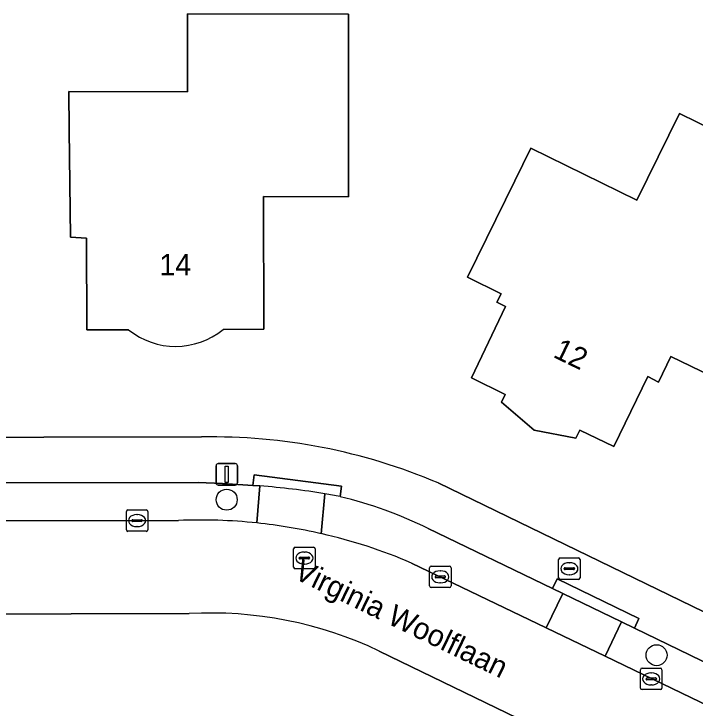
# Model space of a CAD drawing. Extents: x 160455 to 162082, y 388339 to 389736.
# Drawn here: x 161153.76 to 161185.47, y 388619.19 to 388651.53 of the extents above; entities that cross this region are included whole.
import ezdxf

# ---------------------------------------------------------------- set-up
doc = ezdxf.new("R2010")
doc.units = 0
for name, color, linetype in [('IMGEO_Boom', 7, 'Continuous'), ('IMGEO_Brandkraan', 7, 'Continuous'), ('IMGEO_Erf', 7, 'Continuous'), ('IMGEO_Kolk', 7, 'Continuous'), ('IMGEO_Lichtmast', 7, 'Continuous'), ('IMGEO_Openbare_ruimte_label', 7, 'Continuous'), ('IMGEO_Pand', 7, 'Continuous'), ('IMGEO_Pand_nummerreeks', 7, 'Continuous'), ('IMGEO_Parkeervlak_open', 7, 'Continuous'), ('IMGEO_Rijbaan_lokaal_open', 7, 'Continuous'), ('IMGEO_Rioolput', 7, 'Continuous'), ('IMGEO_Voetpad_open', 7, 'Continuous')]:
    doc.layers.add(name, color=color, linetype=linetype)

msp = doc.modelspace()

# ---------------------------------------------------------------- linework, layer by layer
at = {"layer": 'IMGEO_Boom'}
for centre in [(161163.664, 388628.895), (161183.678, 388621.652)]:
    msp.add_circle(centre, 0.489, dxfattribs=at)
at = {"layer": 'IMGEO_Brandkraan'}
for p, q in [((161179.193, 388626.18), (161180.045, 388626.18)), ((161179.118, 388625.254), (161179.118, 388626.106)), ((161179.606, 388625.96), (161179.631, 388625.96)), ((161180.119, 388626.106), (161180.119, 388625.254)), ((161179.377, 388625.674), (161179.377, 388625.686)), ((161179.815, 388625.637), (161179.417, 388625.637)), ((161179.42, 388625.723), (161179.818, 388625.723)), ((161179.861, 388625.686), (161179.861, 388625.674)), ((161179.629, 388625.4), (161179.604, 388625.4)), ((161180.045, 388625.18), (161179.193, 388625.18))]:
    msp.add_line(p, q, dxfattribs=at)
for points in [[(161179.193, 388626.18), (161180.045, 388626.18)], [(161179.118, 388625.254), (161179.118, 388626.106)], [(161180.119, 388626.106), (161180.119, 388625.254)], [(161180.045, 388625.18), (161179.193, 388625.18)]]:
    msp.add_lwpolyline(points, dxfattribs=at)
for centre, radius, start, end in [((161179.195, 388626.104), 0.0765, 91.552, 178.448), ((161179.195, 388626.104), 0.0765, 91.552, 178.448), ((161180.043, 388626.104), 0.0765, 1.552, 88.448), ((161180.043, 388626.104), 0.0765, 1.552, 88.448), ((161179.417, 388625.683), 0.0403, 85.8775, 175.7526), ((161179.414, 388625.673), 0.0366, 178.938, 274.7102), ((161179.818, 388625.68), 0.043, 264.8664, 352.4533), ((161179.822, 388625.685), 0.0386, 1.7309, 96.639), ((161179.195, 388625.256), 0.0765, 181.552, 268.448), ((161179.195, 388625.256), 0.0765, 181.552, 268.448), ((161180.043, 388625.256), 0.0765, 271.552, 358.448), ((161180.043, 388625.256), 0.0765, 271.552, 358.448)]:
    msp.add_arc(centre, radius, start, end, dxfattribs=at)
for centre, major_axis, ratio, start_param, end_param in [((161179.605, 388625.68), (-0.387, 0.002), 0.722429, 4.712389, 7.853982), ((161179.63, 388625.68), (-0.39, 0.002), 0.717154, 1.570796, 4.712389)]:
    msp.add_ellipse(centre, major_axis=major_axis, ratio=ratio, start_param=start_param, end_param=end_param, dxfattribs=at)
at = {"layer": 'IMGEO_Erf'}
for points in [[(161159.091, 388636.815), (161157.158, 388636.808), (161157.14, 388641.084), (161156.397, 388641.117), (161156.336, 388646.117), (161156.314, 388647.905), (161161.833, 388647.897), (161161.838, 388651.525), (161169.336, 388651.516), (161169.334, 388648.01)], [(161169.334, 388648.01), (161169.331, 388643.01), (161165.374, 388643.015), (161165.387, 388636.835), (161163.499, 388636.827)], [(161118.462, 388631.734), (161162.498, 388631.816)], [(161173.508, 388629.675), (161221.872, 388606.193)], [(161161.918, 388623.589), (161123.436, 388623.481), (161121.947, 388623.48), (161118.425, 388623.477)], [(161217.402, 388599.238), (161192.055, 388611.52), (161189.571, 388612.726), (161170.764, 388621.844)]]:
    msp.add_lwpolyline(points, dxfattribs=at)
msp.add_lwpolyline([(161189.817, 388638.475), (161187.618, 388633.984), (161184.335, 388635.558), (161183.763, 388634.374), (161183.27, 388634.63), (161181.692, 388631.369), (161180.111, 388632.13), (161179.921, 388631.762), (161177.976, 388632.137), (161176.454, 388633.437), (161176.622, 388633.799), (161175.068, 388634.569), (161176.641, 388637.902), (161176.246, 388638.097), (161176.44, 388638.49), (161174.869, 388639.263), (161177.077, 388643.75), (161177.827, 388645.273), (161182.761, 388642.845), (161184.752, 388646.89), (161192.154, 388643.248)], close=True, dxfattribs=at)
for centre, radius, start, end in [((161161.288, 388639.518), 3.483, 230.9011, 309.4109), ((161163.001, 388605.022), 26.799, 66.9164, 91.0749), ((161162.923, 388605.388), 18.228, 64.5218, 93.1599)]:
    msp.add_arc(centre, radius, start, end, dxfattribs=at)
at = {"layer": 'IMGEO_Kolk'}
for p, q in [((161158.992, 388627.495), (161158.992, 388628.347)), ((161159.067, 388628.421), (161159.919, 388628.421)), ((161159.48, 388628.201), (161159.505, 388628.201)), ((161159.993, 388628.347), (161159.993, 388627.495)), ((161159.251, 388627.915), (161159.251, 388627.927)), ((161159.689, 388627.878), (161159.291, 388627.878)), ((161159.294, 388627.964), (161159.692, 388627.964)), ((161159.735, 388627.927), (161159.735, 388627.915)), ((161159.503, 388627.641), (161159.478, 388627.641)), ((161159.919, 388627.421), (161159.067, 388627.421)), ((161173.108, 388624.875), (161173.108, 388625.727)), ((161173.183, 388625.801), (161174.035, 388625.801)), ((161173.596, 388625.581), (161173.621, 388625.581)), ((161174.109, 388625.727), (161174.109, 388624.875)), ((161173.367, 388625.295), (161173.367, 388625.307)), ((161173.805, 388625.258), (161173.407, 388625.258)), ((161173.41, 388625.344), (161173.808, 388625.344)), ((161173.851, 388625.307), (161173.851, 388625.295)), ((161173.619, 388625.021), (161173.594, 388625.021)), ((161174.035, 388624.801), (161173.183, 388624.801)), ((161183.004, 388621.047), (161183.856, 388621.047)), ((161182.929, 388620.121), (161182.929, 388620.973)), ((161183.417, 388620.827), (161183.442, 388620.827)), ((161183.93, 388620.973), (161183.93, 388620.121)), ((161183.188, 388620.541), (161183.188, 388620.553)), ((161183.626, 388620.504), (161183.228, 388620.504)), ((161183.231, 388620.59), (161183.629, 388620.59)), ((161183.672, 388620.553), (161183.672, 388620.541)), ((161183.856, 388620.047), (161183.004, 388620.047)), ((161183.44, 388620.267), (161183.415, 388620.267))]:
    msp.add_line(p, q, dxfattribs=at)
for points in [[(161158.992, 388627.495), (161158.992, 388628.347)], [(161159.067, 388628.421), (161159.919, 388628.421)], [(161159.993, 388628.347), (161159.993, 388627.495)], [(161159.919, 388627.421), (161159.067, 388627.421)], [(161173.108, 388624.875), (161173.108, 388625.727)], [(161173.183, 388625.801), (161174.035, 388625.801)], [(161174.109, 388625.727), (161174.109, 388624.875)], [(161174.035, 388624.801), (161173.183, 388624.801)], [(161183.004, 388621.047), (161183.856, 388621.047)], [(161182.929, 388620.121), (161182.929, 388620.973)], [(161183.93, 388620.973), (161183.93, 388620.121)], [(161183.856, 388620.047), (161183.004, 388620.047)]]:
    msp.add_lwpolyline(points, dxfattribs=at)
for centre, radius, start, end in [((161159.069, 388628.345), 0.0765, 91.552, 178.448), ((161159.069, 388628.345), 0.0765, 91.552, 178.448), ((161159.917, 388628.345), 0.0765, 1.552, 88.448), ((161159.917, 388628.345), 0.0765, 1.552, 88.448), ((161159.291, 388627.924), 0.0403, 85.8775, 175.7526), ((161159.288, 388627.914), 0.0366, 178.938, 274.7102), ((161159.692, 388627.921), 0.043, 264.8664, 352.4533), ((161159.696, 388627.926), 0.0386, 1.7309, 96.639), ((161159.069, 388627.497), 0.0765, 181.552, 268.448), ((161159.069, 388627.497), 0.0765, 181.552, 268.448), ((161159.917, 388627.497), 0.0765, 271.552, 358.448), ((161159.917, 388627.497), 0.0765, 271.552, 358.448), ((161173.185, 388625.725), 0.0765, 91.552, 178.448), ((161173.185, 388625.725), 0.0765, 91.552, 178.448), ((161174.033, 388625.725), 0.0765, 1.552, 88.448), ((161174.033, 388625.725), 0.0765, 1.552, 88.448), ((161173.407, 388625.304), 0.0403, 85.8775, 175.7526), ((161173.404, 388625.294), 0.0366, 178.938, 274.7102), ((161173.808, 388625.301), 0.043, 264.8664, 352.4533), ((161173.812, 388625.306), 0.0386, 1.7309, 96.639), ((161173.185, 388624.877), 0.0765, 181.552, 268.448), ((161173.185, 388624.877), 0.0765, 181.552, 268.448), ((161174.033, 388624.877), 0.0765, 271.552, 358.448), ((161174.033, 388624.877), 0.0765, 271.552, 358.448), ((161183.006, 388620.971), 0.0765, 91.552, 178.448), ((161183.006, 388620.971), 0.0765, 91.552, 178.448), ((161183.854, 388620.971), 0.0765, 1.552, 88.448), ((161183.854, 388620.971), 0.0765, 1.552, 88.448), ((161183.228, 388620.55), 0.0403, 85.8775, 175.7526), ((161183.225, 388620.54), 0.0366, 178.938, 274.7102), ((161183.629, 388620.547), 0.043, 264.8664, 352.4533), ((161183.633, 388620.552), 0.0386, 1.7309, 96.639), ((161183.006, 388620.123), 0.0765, 181.552, 268.448), ((161183.006, 388620.123), 0.0765, 181.552, 268.448), ((161183.854, 388620.123), 0.0765, 271.552, 358.448), ((161183.854, 388620.123), 0.0765, 271.552, 358.448)]:
    msp.add_arc(centre, radius, start, end, dxfattribs=at)
for centre, major_axis, ratio, start_param, end_param in [((161159.479, 388627.921), (-0.387, 0.002), 0.722429, 4.712389, 7.853982), ((161159.504, 388627.921), (-0.39, 0.002), 0.717154, 1.570796, 4.712389), ((161173.595, 388625.301), (-0.387, 0.002), 0.722429, 4.712389, 7.853982), ((161173.62, 388625.301), (-0.39, 0.002), 0.717154, 1.570796, 4.712389), ((161183.416, 388620.547), (-0.387, 0.002), 0.722429, 4.712389, 7.853982), ((161183.441, 388620.547), (-0.39, 0.002), 0.717154, 1.570796, 4.712389)]:
    msp.add_ellipse(centre, major_axis=major_axis, ratio=ratio, start_param=start_param, end_param=end_param, dxfattribs=at)
at = {"layer": 'IMGEO_Lichtmast'}
for p, q in [((161163.17, 388629.676), (161163.17, 388630.476)), ((161163.17, 388630.476), (161163.17, 388629.676)), ((161163.27, 388630.576), (161164.06, 388630.576)), ((161164.06, 388630.576), (161163.27, 388630.576)), ((161164.16, 388630.476), (161164.16, 388629.676)), ((161164.16, 388629.676), (161164.16, 388630.476)), ((161164.06, 388629.576), (161163.27, 388629.576)), ((161163.27, 388629.576), (161164.06, 388629.576))]:
    msp.add_line(p, q, dxfattribs=at)
msp.add_lwpolyline([(161163.59, 388630.451), (161163.74, 388630.451), (161163.74, 388629.701), (161163.59, 388629.701), (161163.59, 388630.451)], dxfattribs=at)
for centre, start, end in [((161163.27, 388630.476), 90, 180), ((161163.27, 388630.476), 90, 180), ((161164.06, 388630.476), 0, 90), ((161164.06, 388630.476), 360, 90), ((161163.27, 388629.676), 180, 270), ((161163.27, 388629.676), 180, 270), ((161164.06, 388629.676), 270, 0), ((161164.06, 388629.676), 270, 0)]:
    msp.add_arc(centre, 0.1, start, end, dxfattribs=at)
at = {"layer": 'IMGEO_Pand'}
msp.add_lwpolyline([(161163.499, 388636.827), (161165.387, 388636.835), (161165.374, 388643.015), (161169.331, 388643.01), (161169.334, 388648.01), (161169.336, 388651.516), (161161.838, 388651.525), (161161.833, 388647.897), (161156.314, 388647.905), (161156.336, 388646.117), (161156.397, 388641.117), (161157.14, 388641.084), (161157.158, 388636.808), (161159.091, 388636.815)], dxfattribs=at)
msp.add_lwpolyline([(161189.817, 388638.475), (161192.154, 388643.248), (161184.752, 388646.89), (161182.761, 388642.845), (161177.827, 388645.273), (161177.077, 388643.75), (161174.869, 388639.263), (161176.44, 388638.49), (161176.246, 388638.097), (161176.641, 388637.902), (161175.068, 388634.569), (161176.622, 388633.799), (161176.454, 388633.437), (161177.976, 388632.137), (161179.921, 388631.762), (161180.111, 388632.13), (161181.692, 388631.369), (161183.27, 388634.63), (161183.763, 388634.374), (161184.335, 388635.558), (161187.618, 388633.984)], close=True, dxfattribs=at)
msp.add_arc((161161.288, 388639.518), 3.483, 230.9011, 309.4109, dxfattribs=at)
at = {"layer": 'IMGEO_Parkeervlak_open'}
for points in [[(161165.207, 388629.533), (161164.886, 388629.555), (161163.474, 388629.654), (161162.338, 388629.7), (161152.836, 388629.677), (161152.312, 388629.678), (161152.315, 388627.908), (161161.426, 388627.926)], [(161165.207, 388629.533), (161165.071, 388627.811)], [(161165.071, 388627.811), (161165.207, 388629.533)], [(161168.065, 388627.312), (161168.24, 388629.165)], [(161168.24, 388629.165), (161168.065, 388627.312)], [(161172.271, 388625.945), (161178.543, 388622.919), (161179.318, 388624.524), (161178.829, 388624.76), (161173.046, 388627.554)]]:
    msp.add_lwpolyline(points, dxfattribs=at)
for points in [[(161182.053, 388623.202), (161179.318, 388624.524), (161178.543, 388622.919), (161181.279, 388621.599)], [(161182.643, 388622.917), (161182.053, 388623.202), (161181.279, 388621.599), (161191.481, 388616.676), (161193.96, 388615.456), (161194.36, 388615.262), (161195.13, 388616.847), (161194.585, 388617.112)]]:
    msp.add_lwpolyline(points, close=True, dxfattribs=at)
for centre, radius, start, end in [((161162.971, 388598.419), 31.194, 80.2751, 85.889), ((161160.81, 388586.881), 42.932, 79.0834, 80.0333), ((161164.459, 388610.192), 19.369, 63.6835, 76.6239), ((161162.462, 388602.933), 25.015, 84.0127, 92.3731), ((161162.465, 388602.944), 25.003, 77.0578, 84.0176), ((161162.487, 388602.996), 24.948, 66.91, 77.0804)]:
    msp.add_arc(centre, radius, start, end, dxfattribs=at)
at = {"layer": 'IMGEO_Rijbaan_lokaal_open'}
for points in [[(161161.426, 388627.926), (161152.315, 388627.908), (161148.352, 388627.9), (161134.773, 388627.874), (161131.672, 388627.868), (161122.189, 388627.849), (161121.907, 388627.848), (161121.947, 388623.48), (161123.436, 388623.481), (161161.918, 388623.589)], [(161181.279, 388621.599), (161178.543, 388622.919), (161172.271, 388625.945)], [(161170.764, 388621.844), (161189.571, 388612.726), (161191.481, 388616.676), (161181.279, 388621.599)]]:
    msp.add_lwpolyline(points, dxfattribs=at)
for centre, radius, start, end in [((161162.462, 388602.933), 25.015, 84.0127, 92.3731), ((161162.465, 388602.944), 25.003, 77.0578, 84.0176), ((161162.487, 388602.996), 24.948, 66.91, 77.0804), ((161162.923, 388605.388), 18.228, 64.5218, 93.1599)]:
    msp.add_arc(centre, radius, start, end, dxfattribs=at)
at = {"layer": 'IMGEO_Rioolput'}
for p, q in [((161166.781, 388625.75), (161166.781, 388626.602)), ((161166.856, 388626.676), (161167.708, 388626.676)), ((161167.782, 388626.602), (161167.782, 388625.75)), ((161167.04, 388626.17), (161167.04, 388626.182)), ((161167.083, 388626.219), (161167.481, 388626.219)), ((161167.269, 388626.456), (161167.294, 388626.456)), ((161167.524, 388626.182), (161167.524, 388626.17)), ((161167.478, 388626.133), (161167.08, 388626.133)), ((161167.292, 388625.896), (161167.267, 388625.896)), ((161167.708, 388625.676), (161166.856, 388625.676))]:
    msp.add_line(p, q, dxfattribs=at)
for points in [[(161166.781, 388625.75), (161166.781, 388626.602)], [(161166.856, 388626.676), (161167.708, 388626.676)], [(161167.782, 388626.602), (161167.782, 388625.75)], [(161167.708, 388625.676), (161166.856, 388625.676)]]:
    msp.add_lwpolyline(points, dxfattribs=at)
for centre, radius, start, end in [((161166.858, 388626.6), 0.0765, 91.552, 178.448), ((161166.858, 388626.6), 0.0765, 91.552, 178.448), ((161167.706, 388626.6), 0.0765, 1.552, 88.448), ((161167.706, 388626.6), 0.0765, 1.552, 88.448), ((161167.08, 388626.179), 0.0403, 85.8775, 175.7526), ((161167.485, 388626.181), 0.0386, 1.7309, 96.639), ((161167.077, 388626.169), 0.0366, 178.938, 274.7102), ((161167.481, 388626.176), 0.043, 264.8664, 352.4533), ((161166.858, 388625.752), 0.0765, 181.552, 268.448), ((161166.858, 388625.752), 0.0765, 181.552, 268.448), ((161167.706, 388625.752), 0.0765, 271.552, 358.448), ((161167.706, 388625.752), 0.0765, 271.552, 358.448)]:
    msp.add_arc(centre, radius, start, end, dxfattribs=at)
for centre, major_axis, ratio, start_param, end_param in [((161167.268, 388626.176), (-0.387, 0.002), 0.722429, 4.712389, 7.853982), ((161167.293, 388626.176), (-0.39, 0.002), 0.717154, 1.570796, 4.712389)]:
    msp.add_ellipse(centre, major_axis=major_axis, ratio=ratio, start_param=start_param, end_param=end_param, dxfattribs=at)
at = {"layer": 'IMGEO_Voetpad_open'}
for points in [[(161162.498, 388631.816), (161118.462, 388631.734)], [(161124.697, 388629.646), (161131.11, 388629.649), (161131.11, 388630.148), (161135.365, 388630.146), (161135.365, 388629.647), (161148.349, 388629.681), (161148.619, 388629.682), (161148.619, 388630.181), (161152.836, 388630.176), (161152.836, 388629.677), (161162.338, 388629.7), (161163.474, 388629.654), (161164.886, 388629.555), (161164.949, 388630.05), (161169.003, 388629.531), (161168.94, 388629.036)], [(161169.003, 388629.531), (161164.949, 388630.05), (161164.886, 388629.555), (161165.207, 388629.533)], [(161168.94, 388629.036), (161169.003, 388629.531)], [(161221.872, 388606.193), (161173.508, 388629.675)], [(161173.046, 388627.554), (161178.829, 388624.76), (161179.046, 388625.21), (161182.86, 388623.367), (161182.643, 388622.917), (161194.585, 388617.112), (161194.803, 388617.561), (161198.61, 388615.711), (161198.392, 388615.262), (161210.058, 388609.587), (161210.276, 388610.035), (161213.807, 388608.318), (161213.589, 388607.869), (161220.804, 388604.333)]]:
    msp.add_lwpolyline(points, dxfattribs=at)
msp.add_lwpolyline([(161179.046, 388625.21), (161178.829, 388624.76), (161179.318, 388624.524), (161182.053, 388623.202), (161182.643, 388622.917), (161182.86, 388623.367)], close=True, dxfattribs=at)
for centre, radius, start, end in [((161163.001, 388605.022), 26.799, 66.9164, 91.0749), ((161162.971, 388598.419), 31.194, 80.2751, 85.889), ((161160.81, 388586.881), 42.932, 79.0834, 80.0333), ((161164.459, 388610.192), 19.369, 63.6835, 76.6239)]:
    msp.add_arc(centre, radius, start, end, dxfattribs=at)

# ---------------------------------------------------------------- texts
at = {"layer": 'IMGEO_Openbare_ruimte_label'}
msp.add_text('Virginia Woolflaan', height=1, rotation=334.1524, dxfattribs=at).set_placement((161166.736, 388625.255))
at = {"layer": 'IMGEO_Pand_nummerreeks'}
for s, rotation, p in [('14', 0.188, (161160.529, 388639.339)), ('12', 334.2152, (161178.811, 388635.559))]:
    msp.add_text(s, height=1, rotation=rotation, dxfattribs=at).set_placement(p)

doc.saveas('drawing.dxf')
